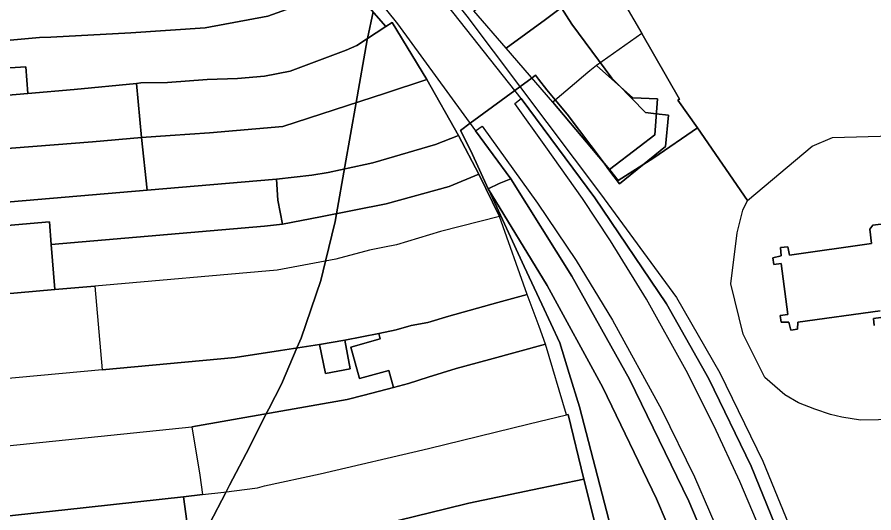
# Model space of a CAD drawing. Extents: x -521939 to -516426, y -1197857 to -1189551.
# Drawn here: x -520122.3 to -519968.8, y -1191463.5 to -1191374.8 of the extents above; entities that cross this region are included whole.
import ezdxf

# ---------------------------------------------------------------- set-up
doc = ezdxf.new("R2010")
doc.units = 0
for name, color, linetype in [('95590013', 7, 'Continuous'), ('95640013', 7, 'Continuous'), ('95660013', 7, 'Continuous')]:
    doc.layers.add(name, color=color, linetype=linetype)

msp = doc.modelspace()

# ---------------------------------------------------------------- linework, layer by layer
at = {"layer": '95590013'}
for points in [[(-520129.5, -1191389.22), (-520134.53, -1191389.86), (-520148.34, -1191390.92), (-520160.39, -1191391.51), (-520180.29, -1191393.97), (-520196.03, -1191395.69), (-520209.68, -1191397.2), (-520219.34, -1191398.79), (-520220.57, -1191387.75), (-520178.96, -1191383.53), (-520163.63, -1191382.12), (-520146.21, -1191380.86), (-520135.72, -1191380.01), (-520135.22, -1191379.96), (-520124.84, -1191379.01), (-520124.51, -1191383.91), (-520120.69, -1191383.65), (-520120.36, -1191388.44)], [(-520126.36, -1191398.46), (-520145.97, -1191400.03), (-520174.21, -1191403.5), (-520217.76, -1191408.86), (-520219.34, -1191398.79), (-520209.68, -1191397.2), (-520196.03, -1191395.69), (-520180.29, -1191393.97), (-520160.39, -1191391.51), (-520148.34, -1191390.92), (-520134.53, -1191389.86), (-520129.5, -1191389.22), (-520120.36, -1191388.44), (-520112.07, -1191387.74), (-520100.9, -1191386.63), (-520100.01, -1191396.34), (-520108.76, -1191397.08)], [(-520152.12, -1191410.41), (-520168.99, -1191412.54), (-520185.54, -1191414.65), (-520202.38, -1191417.12), (-520216.15, -1191419.1), (-520217.76, -1191408.86), (-520174.21, -1191403.5), (-520145.97, -1191400.03), (-520126.36, -1191398.46), (-520108.76, -1191397.08), (-520100.01, -1191396.34), (-520099, -1191405.75), (-520138.2, -1191409.06)], [(-520124.05, -1191412.04), (-520123.73, -1191416.1), (-520132.43, -1191416.85), (-520136.14, -1191417.17), (-520214.62, -1191428.29), (-520216.15, -1191419.1), (-520202.38, -1191417.12), (-520185.54, -1191414.65), (-520168.99, -1191412.54), (-520152.12, -1191410.41), (-520138.2, -1191409.06), (-520099, -1191405.75), (-520075.78, -1191403.79), (-520075.55, -1191407.54), (-520074.71, -1191411.8), (-520077.92, -1191412.16), (-520116.15, -1191415.45), (-520116.46, -1191411.44)], [(-520213.69, -1191435.53), (-520135.28, -1191425.26), (-520131.63, -1191424.94), (-520115.51, -1191423.54), (-520108.36, -1191422.92), (-520107.05, -1191437.9), (-520129.73, -1191439.97), (-520211.58, -1191449.49)], [(-520113.74, -1191462.97), (-520124.25, -1191464.11), (-520212.27, -1191473.67), (-520211.37, -1191461.09), (-520124.06, -1191451.53), (-520090.98, -1191448.08), (-520089.51, -1191456.76), (-520089.03, -1191460.23), (-520092.48, -1191460.63)], [(-520115.63, -1191474.69), (-520124.25, -1191464.11), (-520113.74, -1191462.97), (-520092.48, -1191460.63), (-520090.91, -1191471.99), (-520102.34, -1191473.08)]]:
    msp.add_lwpolyline(points, close=True, dxfattribs=at)
for points in [[(-520057.47, -1191431.41), (-520063.54, -1191432.62)], [(-520054.82, -1191441.07), (-520055.65, -1191438.03), (-520060.94, -1191439.48), (-520062.49, -1191433.83), (-520057.2, -1191432.38), (-520057.47, -1191431.41)], [(-520068.09, -1191433.39), (-520075.09, -1191434.44)], [(-520063.54, -1191432.62), (-520062.58, -1191437.7), (-520067.04, -1191438.58), (-520068.09, -1191433.39)], [(-520075.09, -1191434.44), (-520083.23, -1191435.72), (-520107.05, -1191437.9)], [(-520107.05, -1191437.9), (-520129.73, -1191439.97)], [(-520063.14, -1191443.23), (-520060.11, -1191442.46), (-520054.82, -1191441.07)], [(-520090.98, -1191448.08), (-520063.14, -1191443.23)], [(-520124.06, -1191451.53), (-520090.98, -1191448.08)]]:
    msp.add_lwpolyline(points, dxfattribs=at)
at = {"layer": '95640013'}
for points in [[(-520125.35, -1191218.22), (-520114.16, -1191260.56), (-520111.87, -1191269.22), (-520111.26, -1191271), (-520108.9, -1191277.92), (-520107.61, -1191281.7), (-520106.3, -1191284.7), (-520100.97, -1191296.91), (-520086.46, -1191318.91), (-520041.7, -1191374.63), (-520017.72, -1191406.41), (-520004.11, -1191424.94), (-519996.35, -1191438.41), (-519988.66, -1191454.26), (-519978.81, -1191478.31)], [(-519982.28, -1191475.94), (-519990.75, -1191455.16), (-519998.32, -1191439.49), (-520005.92, -1191426.11), (-520018.78, -1191407.14), (-520031.96, -1191389.34), (-520047.36, -1191369.85), (-520056.18, -1191358.82), (-520087.5, -1191319.73), (-520090.59, -1191315.75), (-520096.97, -1191306.04), (-520102.06, -1191296.87), (-520106.82, -1191287.91), (-520108.84, -1191282.02), (-520112.91, -1191269.59), (-520126.29, -1191219.24)], [(-520131.25, -1191236.23), (-520122.24, -1191270.5), (-520118.08, -1191284.68), (-520112.12, -1191299.26), (-520107.85, -1191306.72), (-520099.92, -1191318.12), (-520097.08, -1191321.95), (-520094.55, -1191325.76), (-520054.11, -1191375.97), (-520040.12, -1191395.1), (-520033.82, -1191403.71), (-520035.88, -1191404.54), (-520037.87, -1191405.5), (-520027.29, -1191422.8), (-520017.34, -1191441.04), (-520007.69, -1191461.01), (-520000.77, -1191477.2)], [(-520017.66, -1191469.57), (-520020.73, -1191457.45), (-520023.55, -1191445.91), (-520023.82, -1191445.95), (-520027.59, -1191433.32), (-520028.75, -1191430.16), (-520030.86, -1191424.4), (-520035.85, -1191410.48), (-520039.57, -1191402.87), (-520043.17, -1191395.94), (-520048.83, -1191385.95), (-520055.09, -1191375.72), (-520056.23, -1191376.45), (-520063.86, -1191367.71), (-520070.7, -1191359.65), (-520077.83, -1191351.1), (-520085.55, -1191342.11), (-520096.75, -1191328.08), (-520104.86, -1191318.64), (-520105.72, -1191317.64), (-520106.74, -1191318.55), (-520113.9, -1191317.42), (-520120.43, -1191300.26), (-520122.99, -1191301.11)], [(-520086.46, -1191318.91), (-520041.7, -1191374.63), (-520017.72, -1191406.41)], [(-520094.55, -1191325.76), (-520054.11, -1191375.97), (-520040.12, -1191395.1)], [(-520016.46, -1191367.13), (-520010.34, -1191377.71)], [(-520031.96, -1191389.34), (-520047.36, -1191369.85)], [(-520034.63, -1191380.32), (-520040.42, -1191373.62)], [(-520010.34, -1191377.71), (-520018.47, -1191383.41)], [(-520010.34, -1191377.71), (-520003.6, -1191389.45), (-520003.86, -1191389.64), (-520000.38, -1191394.59)], [(-520003.6, -1191389.45), (-520010.34, -1191377.71)], [(-520026.28, -1191389.97), (-520034.63, -1191380.32)], [(-520018.47, -1191383.41), (-520019.64, -1191384.4)], [(-520016.12, -1191402.07), (-520010.81, -1191397.98), (-520008.03, -1191395.87), (-520007.55, -1191389.39), (-520011.92, -1191389.2), (-520018.47, -1191383.41)], [(-520018.47, -1191383.41), (-520011.92, -1191389.2)], [(-520019.64, -1191384.4), (-520021.15, -1191385.66), (-520021.61, -1191386.04)], [(-520021.61, -1191386.04), (-520026.28, -1191389.97)], [(-520027.51, -1191397.96), (-520033.11, -1191390.25), (-520031.96, -1191389.34)], [(-520011.92, -1191389.2), (-520007.55, -1191389.39)], [(-520007.55, -1191389.39), (-520008.03, -1191395.87)], [(-520003.86, -1191389.64), (-520003.6, -1191389.45)], [(-520016.12, -1191402.07), (-520026.28, -1191389.97)], [(-520026.28, -1191389.97), (-520016.12, -1191402.07)], [(-520000.38, -1191394.59), (-520003.86, -1191389.64)], [(-520040.12, -1191395.1), (-520038.97, -1191394.27), (-520029.04, -1191408.08)], [(-520000.38, -1191394.59), (-520008.16, -1191399.97), (-520014.57, -1191404), (-520016.12, -1191402.07)], [(-520014.57, -1191404), (-520008.16, -1191399.97), (-520000.38, -1191394.59)], [(-520000.38, -1191394.59), (-519991.42, -1191407.59)], [(-519991.42, -1191407.59), (-520000.38, -1191394.59)], [(-520008.03, -1191395.87), (-520010.81, -1191397.98), (-520016.12, -1191402.07)], [(-519961.53, -1191446.75), (-519971.13, -1191446.91), (-519974.5, -1191446.39), (-519976.56, -1191445.88), (-519979.32, -1191444.93), (-519982.27, -1191443.78), (-519984.74, -1191442.4), (-519988.3, -1191439.28), (-519992.15, -1191431.52), (-519994.38, -1191422.52), (-519993.24, -1191413.37), (-519992.22, -1191409.33), (-519991.42, -1191407.59), (-519979.79, -1191397.86), (-519976.17, -1191396.34), (-519954.76, -1191395.73)], [(-519979.79, -1191397.86), (-519976.17, -1191396.34), (-519954.76, -1191395.73)], [(-519997.36, -1191448), (-520002.37, -1191437.99), (-520009.51, -1191425.23), (-520015.94, -1191414.83), (-520020.97, -1191407.25), (-520027.51, -1191397.96)], [(-519991.42, -1191407.59), (-519979.79, -1191397.86)], [(-520016.12, -1191402.07), (-520014.57, -1191404)], [(-520000.77, -1191477.2), (-520007.69, -1191461.01), (-520017.34, -1191441.04), (-520027.29, -1191422.8), (-520037.87, -1191405.5), (-520035.88, -1191404.54), (-520033.82, -1191403.71), (-520022.9, -1191421.16), (-520012.56, -1191439.55), (-520001.92, -1191461.39), (-519995.8, -1191475.78)], [(-520017.72, -1191406.41), (-520004.11, -1191424.94), (-519996.35, -1191438.41), (-519988.66, -1191454.26)], [(-519994.38, -1191422.52), (-519993.24, -1191413.37), (-519992.22, -1191409.33), (-519991.42, -1191407.59)], [(-520029.04, -1191408.08), (-520022.12, -1191418.36)], [(-520035.85, -1191410.48), (-520046.42, -1191413.16), (-520054.31, -1191415.53), (-520056.46, -1191415.96), (-520059.14, -1191416.5), (-520065.17, -1191418.09), (-520075.65, -1191420.07), (-520108.36, -1191422.92)], [(-520030.86, -1191424.4), (-520035.85, -1191410.48)], [(-519967.65, -1191427.32), (-519982.39, -1191429.38), (-519982.44, -1191430.65), (-519983.63, -1191430.78), (-519984.01, -1191429.35), (-519985.38, -1191429.38), (-519985.53, -1191428.18), (-519984.18, -1191428), (-519985.34, -1191418.87), (-519986.69, -1191419.06), (-519986.85, -1191417.86), (-519985.38, -1191417.5), (-519985.49, -1191416.02), (-519984.19, -1191415.87), (-519983.9, -1191417.37), (-519969.16, -1191415.31), (-519969.51, -1191412.75), (-519968.94, -1191412.03), (-519952.67, -1191410.03)], [(-519952.67, -1191410.03), (-519968.94, -1191412.03), (-519969.51, -1191412.75), (-519969.16, -1191415.31), (-519983.9, -1191417.37), (-519984.19, -1191415.87), (-519985.49, -1191416.02), (-519985.38, -1191417.5), (-519986.85, -1191417.86), (-519986.69, -1191419.06), (-519985.34, -1191418.87), (-519984.18, -1191428), (-519985.53, -1191428.18), (-519985.38, -1191429.38), (-519984.01, -1191429.35), (-519983.63, -1191430.78), (-519982.44, -1191430.65), (-519982.39, -1191429.38), (-519967.65, -1191427.32)], [(-520022.12, -1191418.36), (-520015.57, -1191429)], [(-520108.36, -1191422.92), (-520107.05, -1191437.9)], [(-519992.15, -1191431.52), (-519994.38, -1191422.52)], [(-520030.86, -1191424.4), (-520036.14, -1191425.87), (-520044.89, -1191428.32), (-520048.71, -1191429.41)], [(-520036.14, -1191425.87), (-520030.86, -1191424.4)], [(-520027.59, -1191433.32), (-520028.75, -1191430.16), (-520030.86, -1191424.4)], [(-520044.89, -1191428.32), (-520036.14, -1191425.87)], [(-519935.15, -1191425.43), (-519935.94, -1191428.27), (-519938.47, -1191433.25), (-519939.86, -1191435.3), (-519944.28, -1191439.79), (-519954.39, -1191445.09), (-519961.53, -1191446.75), (-519971.13, -1191446.91)], [(-520048.71, -1191429.41), (-520051.66, -1191429.99), (-520054.37, -1191430.77), (-520057.47, -1191431.41)], [(-520051.66, -1191429.99), (-520048.71, -1191429.41)], [(-520048.71, -1191429.41), (-520044.89, -1191428.32)], [(-520015.57, -1191429), (-520006.81, -1191445.02)], [(-519968.69, -1191429.97), (-519968.84, -1191428.73), (-519967.49, -1191428.55)], [(-519967.49, -1191428.55), (-519968.84, -1191428.73), (-519968.69, -1191429.97)], [(-520057.47, -1191431.41), (-520054.37, -1191430.77)], [(-520054.37, -1191430.77), (-520051.66, -1191429.99)], [(-520063.54, -1191432.62), (-520057.47, -1191431.41)], [(-520057.47, -1191431.41), (-520057.2, -1191432.38), (-520062.49, -1191433.83), (-520060.94, -1191439.48)], [(-519984.74, -1191442.4), (-519988.3, -1191439.28), (-519992.15, -1191431.52)], [(-520075.09, -1191434.44), (-520068.09, -1191433.39)], [(-520063.54, -1191432.62), (-520068.09, -1191433.39)], [(-520068.09, -1191433.39), (-520063.54, -1191432.62)], [(-520068.09, -1191433.39), (-520067.04, -1191438.58)], [(-520062.58, -1191437.7), (-520063.54, -1191432.62)], [(-520037.65, -1191436.03), (-520027.59, -1191433.32)], [(-520027.59, -1191433.32), (-520037.65, -1191436.03)], [(-520023.82, -1191445.95), (-520027.59, -1191433.32)], [(-520083.23, -1191435.72), (-520075.09, -1191434.44)], [(-520107.05, -1191437.9), (-520083.23, -1191435.72)], [(-520054.82, -1191441.07), (-520052.14, -1191440.36), (-520048.61, -1191439.23), (-520043.59, -1191437.69), (-520037.65, -1191436.03)], [(-520037.65, -1191436.03), (-520043.59, -1191437.69)], [(-520067.04, -1191438.58), (-520062.58, -1191437.7)], [(-520060.94, -1191439.48), (-520055.65, -1191438.03), (-520054.82, -1191441.07)], [(-520043.59, -1191437.69), (-520048.61, -1191439.23)], [(-520048.61, -1191439.23), (-520052.14, -1191440.36), (-520054.82, -1191441.07)], [(-520054.82, -1191441.07), (-520060.11, -1191442.46), (-520063.14, -1191443.23)], [(-520063.14, -1191443.23), (-520090.98, -1191448.08)], [(-519979.32, -1191444.93), (-519982.27, -1191443.78), (-519984.74, -1191442.4)], [(-520030.51, -1191447.58), (-520023.82, -1191445.95)], [(-520006.81, -1191445.02), (-520000.91, -1191457.04)], [(-519971.13, -1191446.91), (-519974.5, -1191446.39), (-519976.56, -1191445.88), (-519979.32, -1191444.93)], [(-520067.95, -1191456.49), (-520048.58, -1191452), (-520030.51, -1191447.58)], [(-520090.98, -1191448.08), (-520089.51, -1191456.76)], [(-519978.84, -1191493.9), (-519988.27, -1191468.47), (-519992.77, -1191457.87), (-519997.36, -1191448)], [(-519988.66, -1191454.26), (-519978.81, -1191478.31), (-519979.72, -1191478.38)], [(-520089.51, -1191456.76), (-520089.03, -1191460.23)], [(-520077.92, -1191458.67), (-520067.95, -1191456.49)], [(-520000.91, -1191457.04), (-519995.5, -1191469.46)], [(-520089.03, -1191460.23), (-520085.23, -1191459.78)], [(-520085.23, -1191459.78), (-520079.22, -1191459.01), (-520077.92, -1191458.67)]]:
    msp.add_lwpolyline(points, dxfattribs=at)
for points in [[(-520118.25, -1191378.4), (-520124.84, -1191379.01), (-520135.22, -1191379.96), (-520136.09, -1191369.18), (-520130.94, -1191368.75), (-520127.42, -1191368.76), (-520100.63, -1191367.59), (-520096.02, -1191367.48), (-520089.63, -1191367.24), (-520075.86, -1191363.22), (-520070.7, -1191359.65), (-520063.86, -1191367.71), (-520068.14, -1191371.26), (-520077.35, -1191374.62), (-520088.59, -1191376.7), (-520101.88, -1191377.59), (-520116.21, -1191378.34)], [(-520024.95, -1191373.25), (-520027.6, -1191375.18), (-520034.63, -1191380.32), (-520040.42, -1191373.62), (-520033.98, -1191369.36), (-520033.12, -1191368.79), (-520029.38, -1191366.32)], [(-520120.69, -1191383.65), (-520124.51, -1191383.91), (-520124.84, -1191379.01), (-520118.25, -1191378.4), (-520116.21, -1191378.34), (-520101.88, -1191377.59), (-520088.59, -1191376.7), (-520077.35, -1191374.62), (-520068.14, -1191371.26), (-520063.86, -1191367.71), (-520056.23, -1191376.45), (-520061.4, -1191379.86), (-520063.32, -1191380.71), (-520073.33, -1191384.47), (-520077.92, -1191385.34), (-520082.79, -1191385.77), (-520088.24, -1191385.94), (-520095.34, -1191386.48), (-520100.11, -1191386.55), (-520100.9, -1191386.63), (-520112.07, -1191387.74), (-520120.36, -1191388.44)], [(-520018.47, -1191383.41), (-520019.64, -1191384.4), (-520021.15, -1191385.66), (-520021.61, -1191386.04), (-520026.28, -1191389.97), (-520034.63, -1191380.32), (-520027.6, -1191375.18), (-520024.95, -1191373.25), (-520022.59, -1191371.62), (-520016.46, -1191367.13), (-520010.34, -1191377.71)], [(-520056.24, -1191388.36), (-520074.65, -1191394.34), (-520087.83, -1191395.48), (-520094.84, -1191395.99), (-520100.01, -1191396.34), (-520100.9, -1191386.63), (-520100.11, -1191386.55), (-520095.34, -1191386.48), (-520088.24, -1191385.94), (-520082.79, -1191385.77), (-520077.92, -1191385.34), (-520073.33, -1191384.47), (-520063.32, -1191380.71), (-520061.4, -1191379.86), (-520056.23, -1191376.45), (-520055.09, -1191375.72), (-520048.83, -1191385.95)], [(-520075.78, -1191403.79), (-520099, -1191405.75), (-520100.01, -1191396.34), (-520094.84, -1191395.99), (-520087.83, -1191395.48), (-520074.65, -1191394.34), (-520056.24, -1191388.36), (-520048.83, -1191385.95), (-520043.17, -1191395.94), (-520047.3, -1191397.57), (-520058.52, -1191400.83), (-520059.92, -1191401.14), (-520066.52, -1191402.61), (-520069.45, -1191403.06)], [(-519978.84, -1191493.9), (-519988.27, -1191468.47), (-519992.77, -1191457.87), (-519997.36, -1191448), (-520002.37, -1191437.99), (-520009.51, -1191425.23), (-520015.94, -1191414.83), (-520020.97, -1191407.25), (-520027.51, -1191397.96), (-520033.11, -1191390.25), (-520031.96, -1191389.34), (-520018.78, -1191407.14), (-520005.92, -1191426.11), (-519998.32, -1191439.49), (-519990.75, -1191455.16), (-519982.28, -1191475.94), (-519977.14, -1191490.38), (-519976.95, -1191490.92), (-519967.28, -1191520.06), (-519969.9, -1191520.93)], [(-519979.96, -1191521.18), (-519987.95, -1191497.1), (-519988.12, -1191496.63), (-519995.8, -1191475.78), (-520001.92, -1191461.39), (-520012.56, -1191439.55), (-520022.9, -1191421.16), (-520033.82, -1191403.71), (-520040.12, -1191395.1), (-520038.97, -1191394.27), (-520029.04, -1191408.08), (-520022.12, -1191418.36), (-520015.57, -1191429), (-520006.81, -1191445.02), (-520000.91, -1191457.04), (-519995.5, -1191469.46), (-519990.59, -1191481.97), (-519985.65, -1191495.74), (-519977.5, -1191520.36)], [(-520074.71, -1191411.8), (-520075.55, -1191407.54), (-520075.78, -1191403.79), (-520069.45, -1191403.06), (-520066.52, -1191402.61), (-520059.92, -1191401.14), (-520058.52, -1191400.83), (-520047.3, -1191397.57), (-520043.17, -1191395.94), (-520039.57, -1191402.87), (-520044.86, -1191405.06), (-520056.12, -1191408.18), (-520067.93, -1191410.53)], [(-520115.51, -1191423.54), (-520116.15, -1191415.45), (-520077.92, -1191412.16), (-520074.71, -1191411.8), (-520067.93, -1191410.53), (-520056.12, -1191408.18), (-520044.86, -1191405.06), (-520039.57, -1191402.87), (-520035.85, -1191410.48), (-520046.42, -1191413.16), (-520054.31, -1191415.53), (-520056.46, -1191415.96), (-520059.14, -1191416.5), (-520065.17, -1191418.09), (-520075.65, -1191420.07), (-520108.36, -1191422.92)], [(-520123.73, -1191416.1), (-520124.05, -1191412.04), (-520116.46, -1191411.44), (-520116.15, -1191415.45), (-520115.51, -1191423.54), (-520131.63, -1191424.94), (-520132.43, -1191416.85)], [(-520090.91, -1191471.99), (-520092.48, -1191460.63), (-520089.03, -1191460.23), (-520085.23, -1191459.78), (-520079.22, -1191459.01), (-520077.92, -1191458.67), (-520067.95, -1191456.49), (-520048.58, -1191452), (-520030.51, -1191447.58), (-520023.82, -1191445.95), (-520023.55, -1191445.91), (-520020.73, -1191457.45), (-520029.95, -1191459.39), (-520041.35, -1191461.79), (-520045.44, -1191462.79), (-520064.72, -1191467.49), (-520071.66, -1191468.86), (-520084.94, -1191471.26), (-520086.76, -1191471.59)], [(-520017.66, -1191469.57), (-520026.79, -1191471.05), (-520029.18, -1191471.44), (-520031.14, -1191471.86), (-520037.83, -1191473.27), (-520077.7, -1191481.29), (-520082.69, -1191482.08), (-520084.94, -1191471.26), (-520071.66, -1191468.86), (-520064.72, -1191467.49), (-520045.44, -1191462.79), (-520041.35, -1191461.79), (-520029.95, -1191459.39), (-520020.73, -1191457.45)]]:
    msp.add_lwpolyline(points, close=True, dxfattribs=at)
at = {"layer": '95660013'}
for points in [[(-520012.16, -1191480.4), (-520021.52, -1191444.52), (-520023.34, -1191438.55), (-520025.01, -1191433.05), (-520028.23, -1191426.16), (-520031.39, -1191419.38), (-520037.76, -1191405.68), (-520037.85, -1191405.49), (-520041, -1191398.71), (-520042.85, -1191395.06), (-520041.09, -1191393.77), (-520033.09, -1191387.91), (-520032.18, -1191387.24), (-520030.01, -1191385.65), (-520029.38, -1191385.19), (-520028.84, -1191385.88), (-520027.33, -1191387.81), (-520025.84, -1191389.6), (-520023.73, -1191392.13), (-520017.27, -1191400.7), (-520016.22, -1191402.1), (-520014.32, -1191404.62), (-520006.09, -1191397.94), (-520005.53, -1191392.33), (-520007.75, -1191392.08), (-520009.69, -1191391.87), (-520014.65, -1191386.79), (-520015.71, -1191385.7), (-520022.85, -1191376.04), (-520036.73, -1191354.34)], [(-520036.73, -1191354.34), (-520022.85, -1191376.04), (-520015.71, -1191385.7), (-520014.65, -1191386.79), (-520009.69, -1191391.87), (-520007.75, -1191392.08), (-520005.53, -1191392.33), (-520006.09, -1191397.94), (-520014.32, -1191404.62), (-520016.22, -1191402.1), (-520017.27, -1191400.7), (-520023.73, -1191392.13), (-520025.84, -1191389.6), (-520027.33, -1191387.81), (-520028.84, -1191385.88), (-520029.38, -1191385.19), (-520030.01, -1191385.65), (-520032.18, -1191387.24), (-520033.09, -1191387.91), (-520041.09, -1191393.77), (-520042.85, -1191395.06), (-520041, -1191398.71), (-520037.85, -1191405.49), (-520037.76, -1191405.68), (-520031.39, -1191419.38), (-520028.23, -1191426.16), (-520025.01, -1191433.05), (-520023.34, -1191438.55), (-520021.52, -1191444.52), (-520012.16, -1191480.4)], [(-520058.5, -1191373.85), (-520059.5, -1191378.61), (-520059.55, -1191378.83), (-520061.54, -1191390.08), (-520063.56, -1191401.51), (-520065.06, -1191409.96), (-520065.3, -1191411.34), (-520067.04, -1191418.44), (-520067.88, -1191421.9), (-520071.4, -1191432.23), (-520072.1, -1191433.86), (-520074.93, -1191440.45), (-520077.17, -1191444.85), (-520077.45, -1191445.4), (-520081.26, -1191452.89), (-520084.2, -1191458.55), (-520084.81, -1191459.73), (-520087.84, -1191465.56)], [(-520087.84, -1191465.56), (-520084.81, -1191459.73), (-520084.2, -1191458.55), (-520081.26, -1191452.89), (-520077.45, -1191445.4), (-520077.17, -1191444.85), (-520074.93, -1191440.45), (-520072.1, -1191433.86), (-520071.4, -1191432.23), (-520067.88, -1191421.9), (-520067.04, -1191418.44), (-520065.3, -1191411.34), (-520065.06, -1191409.96), (-520063.56, -1191401.51), (-520061.54, -1191390.08), (-520059.55, -1191378.83), (-520059.5, -1191378.61), (-520058.5, -1191373.85)]]:
    msp.add_lwpolyline(points, dxfattribs=at)

doc.saveas('drawing.dxf')
